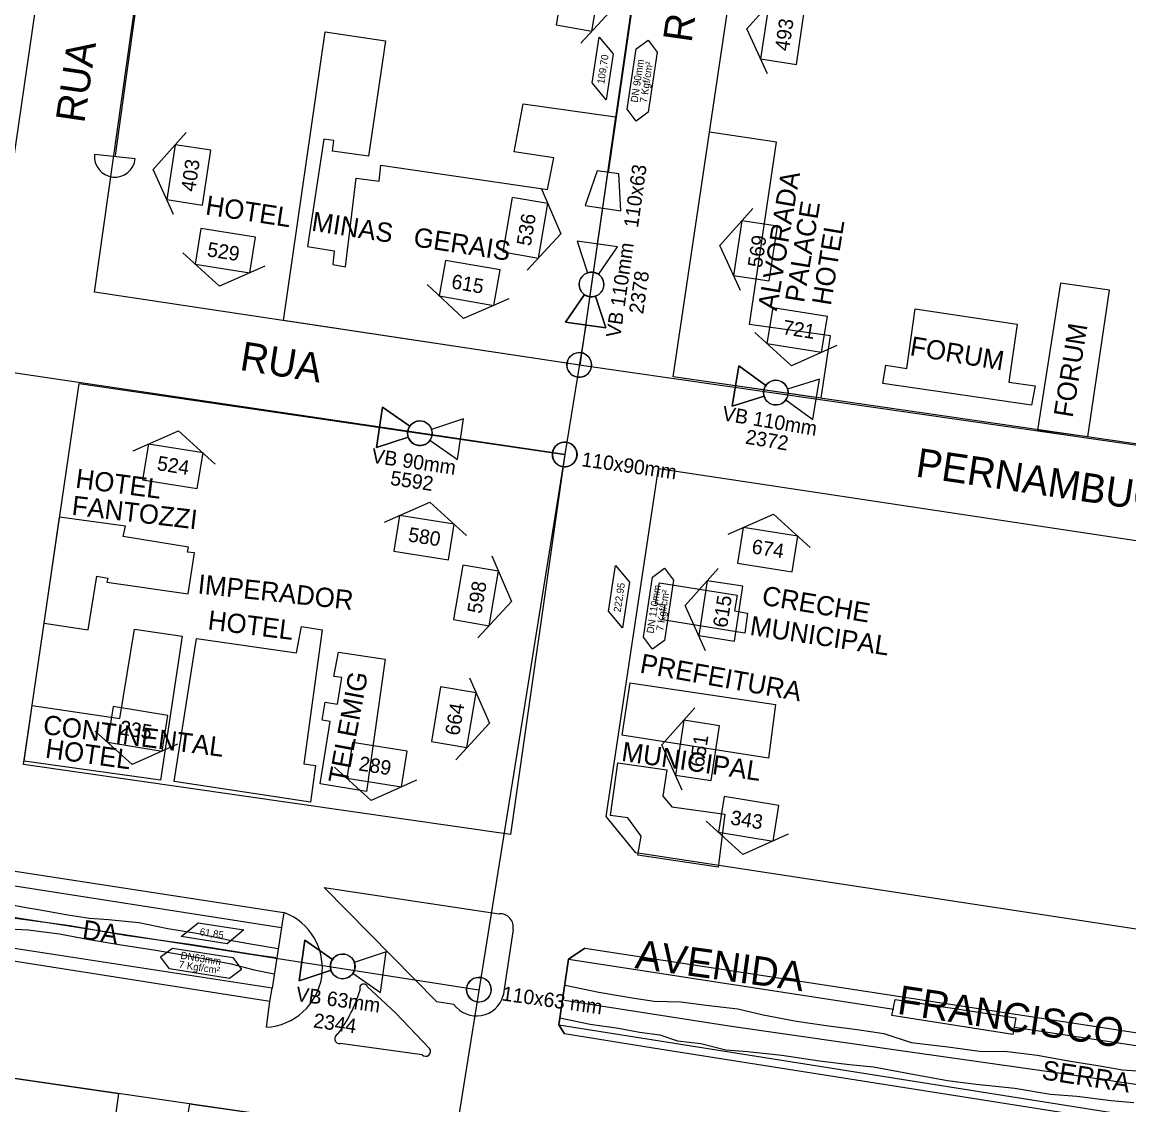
# Model space of a CAD drawing. Extents: x 325709 to 364434, y 7573432 to 7597073.
# Drawn here: x 337959.6 to 338189.4, y 7590115.3 to 7590340.1 of the extents above; entities that cross this region are included whole.
import ezdxf

# ---------------------------------------------------------------- set-up
doc = ezdxf.new("R2010")
doc.units = 0
for name, color, linetype in [('EDIFEXISTENT', 7, 'Continuous'), ('EDIFIDENTIF', 7, 'Continuous'), ('EDIFOBRAEXIS', 7, 'Continuous'), ('FORMATO', 7, 'Continuous'), ('LOGRADOURO', 7, 'Continuous'), ('LOGRADOURO_TEXTO', 7, 'Continuous'), ('NUM_REF', 7, 'Continuous'), ('SIMBOLO', 7, 'Continuous'), ('TEXTO', 7, 'Continuous'), ('TUBO_PEAD_GN_110', 7, 'Continuous'), ('TUBO_PEAD_GN_63', 7, 'Continuous'), ('TUBO_PEAD_GN_90', 7, 'Continuous'), ('VALVULA_PEAD_110', 7, 'Continuous'), ('VALVULA_PEAD_63', 7, 'Continuous'), ('VALVULA_PEAD_90', 7, 'Continuous'), ('VES - BLOQUEIIO', 7, 'Continuous')]:
    doc.layers.add(name, color=color, linetype=linetype)

# ---------------------------------------------------------------- blocks, each defined once
blk = doc.blocks.new('VALVULA_PEAD_DN_110')
at = {"layer": 'VALVULA_PEAD_110'}
for points in [[(-1.14, 0.57), (-4.25, 2.13), (-4.25, -2.13), (-1.14, -0.57)], [(-1.14, -0.57), (-4.25, -2.13), (-4.25, 2.13), (-1.14, 0.57)], [(1.14, -0.57), (4.25, -2.13), (4.25, 2.13), (1.14, 0.57)], [(1.14, -0.57), (4.25, -2.13), (4.25, 2.13), (1.14, 0.57)]]:
    blk.add_lwpolyline(points, dxfattribs=at)
blk.add_circle((0, 0), 1.28, dxfattribs=at)
for start, end in [(90, 270), (270, 90), (153.4349, 180), (0, 26.5651), (333.4349, 0), (180, 206.5651)]:
    blk.add_arc((0, 0), 1.28, start, end, dxfattribs=at)
blk = doc.blocks.new('VALVULA_PEAD_90')
at = {"layer": 'VALVULA_PEAD_90'}
for points in [[(-1.14, 0.57), (-4.25, 2.13), (-4.25, -2.13), (-1.14, -0.57)], [(-1.14, -0.57), (-4.25, -2.13), (-4.25, 2.13), (-1.14, 0.57)], [(1.14, -0.57), (4.25, -2.13), (4.25, 2.13), (1.14, 0.57)], [(1.14, -0.57), (4.25, -2.13), (4.25, 2.13), (1.14, 0.57)]]:
    blk.add_lwpolyline(points, dxfattribs=at)
blk.add_circle((0, 0), 1.28, dxfattribs=at)
for start, end in [(90, 270), (270, 90), (153.4349, 180), (0, 26.5651), (333.4349, 0), (180, 206.5651)]:
    blk.add_arc((0, 0), 1.28, start, end, dxfattribs=at)
blk = doc.blocks.new('VALVULA_PEAD_DN_63')
at = {"layer": 'VALVULA_PEAD_63'}
for points in [[(-1.14, 0.57), (-4.25, 2.13), (-4.25, -2.13), (-1.14, -0.57)], [(-1.14, -0.57), (-4.25, -2.13), (-4.25, 2.13), (-1.14, 0.57)], [(1.14, -0.57), (4.25, -2.13), (4.25, 2.13), (1.14, 0.57)], [(1.14, -0.57), (4.25, -2.13), (4.25, 2.13), (1.14, 0.57)]]:
    blk.add_lwpolyline(points, dxfattribs=at)
blk.add_circle((0, 0), 1.28, dxfattribs=at)
for start, end in [(90, 270), (270, 90), (153.4349, 206.5651), (0, 26.5651), (333.4349, 0)]:
    blk.add_arc((0, 0), 1.28, start, end, dxfattribs=at)
blk = doc.blocks.new('INTERLIGACAO')
at = {"layer": 'SIMBOLO'}
blk.add_circle((0, 0), 1.28, dxfattribs=at)
for start, end in [(0, 180), (180, 0)]:
    blk.add_arc((0, 0), 1.28, start, end, dxfattribs=at)
blk = doc.blocks.new('NUM_REF')
at = {"layer": 'NUM_REF'}
blk.add_lwpolyline([(-4.3125, 0.9375), (0, 3.75), (4.3125, 0.9375)], dxfattribs=at)
blk.add_lwpolyline([(2.875, -1.875), (2.875, 1.875), (-2.875, 1.875), (-2.875, -1.875)], close=True, dxfattribs=at)

msp = doc.modelspace()

# ---------------------------------------------------------------- linework, layer by layer
at = {"layer": 'EDIFEXISTENT'}
for p, q in [((338013.89, 7590278.15), (338022.51, 7590338.11)), ((338022.51, 7590338.11), (338035.03, 7590336.24)), ((338035.03, 7590336.24), (338031.5, 7590312.27)), ((338061.81, 7590313.17), (338063.64, 7590323.12)), ((338063.64, 7590323.12), (338082.84, 7590320.46)), ((338082.84, 7590320.46), (338075.44, 7590268.92)), ((338022.24, 7590315.78), (338018.89, 7590293.51)), ((338024.34, 7590315.52), (338022.24, 7590315.78)), ((338024.08, 7590313.31), (338024.34, 7590315.52)), ((338094.82, 7590266.47), (338102.37, 7590317.27)), ((338116.29, 7590315.21), (338102.37, 7590317.27)), ((338031.5, 7590312.27), (338024.08, 7590313.31)), ((338069.99, 7590311.92), (338061.81, 7590313.17)), ((338110.66, 7590277.31), (338116.29, 7590315.21)), ((338068.67, 7590305.35), (338069.99, 7590311.92)), ((338033.72, 7590307.1), (338034.11, 7590310.43)), ((338034.11, 7590310.43), (338068.67, 7590305.35)), ((338026.73, 7590289.32), (338028.94, 7590307.68)), ((338028.94, 7590307.68), (338033.72, 7590307.1)), ((338018.89, 7590293.51), (338024.4, 7590292.6)), ((338024.4, 7590292.6), (338024.11, 7590289.81)), ((338024.11, 7590289.81), (338026.73, 7590289.32)), ((338175.24, 7590285.89), (338170.49, 7590255.4)), ((338185.44, 7590284.47), (338175.24, 7590285.89)), ((338180.94, 7590254.03), (338185.44, 7590284.47)), ((338143.32, 7590268.21), (338145.08, 7590280.57)), ((338145.08, 7590280.57), (338166.26, 7590277.39)), ((338075.44, 7590268.92), (338013.89, 7590278.15)), ((338127.48, 7590274.96), (338110.66, 7590277.31)), ((338166.26, 7590277.39), (338164.53, 7590265.39)), ((338125.53, 7590262.02), (338127.48, 7590274.96)), ((338138.36, 7590265.11), (338138.96, 7590268.86)), ((338138.96, 7590268.86), (338143.32, 7590268.21)), ((338125.53, 7590262.02), (338094.82, 7590266.47)), ((338169.21, 7590260.56), (338138.36, 7590265.11)), ((338164.53, 7590265.39), (338169.98, 7590264.59)), ((338169.98, 7590264.59), (338169.21, 7590260.56)), ((338180.94, 7590254.03), (338170.49, 7590255.4)), ((337964.16, 7590215.31), (337967.37, 7590237.32)), ((337981.04, 7590235.46), (337967.37, 7590237.32)), ((337980.61, 7590233.36), (337981.04, 7590235.46)), ((337994.15, 7590231.14), (337980.61, 7590233.36)), ((337993.92, 7590230.1), (337994.15, 7590231.14)), ((337995.39, 7590229.97), (337993.92, 7590230.1)), ((337994.1, 7590221.39), (337995.39, 7590229.97)), ((337973.32, 7590213.96), (337975.15, 7590225.07)), ((337975.15, 7590225.07), (337977.41, 7590224.69)), ((337977.41, 7590224.69), (337977.18, 7590223.88)), ((337977.18, 7590223.88), (337994.1, 7590221.39)), ((338091.11, 7590219.38), (338091.99, 7590223.74)), ((338091.99, 7590223.74), (338108.12, 7590221.16)), ((338108.12, 7590221.16), (338107.55, 7590217.89)), ((338093.14, 7590219.04), (338091.11, 7590219.38)), ((338092.6, 7590216.02), (338093.14, 7590219.04)), ((338107.55, 7590217.89), (338110.22, 7590217.42)), ((338110.22, 7590217.42), (338109.67, 7590213.26)), ((337964.16, 7590215.31), (337973.32, 7590213.96)), ((337979.9, 7590195.55), (337982.92, 7590214.12)), ((337982.92, 7590214.12), (337992.82, 7590212.62)), ((338016.59, 7590209.15), (338017.59, 7590214.63)), ((338017.59, 7590214.63), (338021.93, 7590213.96)), ((338109.67, 7590213.26), (338092.6, 7590216.02)), ((337992.82, 7590212.62), (337988.37, 7590182.71)), ((337991.21, 7590182.47), (337995.81, 7590212.18)), ((337995.81, 7590212.18), (338016.59, 7590209.15)), ((338021.93, 7590213.96), (338018.1, 7590186.13)), ((338024.33, 7590204.28), (338025.28, 7590209.28)), ((338025.28, 7590209.28), (338035.02, 7590207.86)), ((338035.02, 7590207.86), (338031.09, 7590180.36)), ((338025.98, 7590204.08), (338024.33, 7590204.28)), ((338025.1, 7590198.49), (338025.98, 7590204.08)), ((338085.81, 7590202.92), (338084.17, 7590192.06)), ((338085.81, 7590202.92), (338116.07, 7590198.43)), ((337960.01, 7590186.71), (337961.69, 7590198.21)), ((337961.69, 7590198.21), (337979.9, 7590195.55)), ((338021.89, 7590195.23), (338022.54, 7590198.93)), ((338022.54, 7590198.93), (338025.1, 7590198.49)), ((338116.07, 7590198.43), (338114.57, 7590187.32)), ((338021.5, 7590181.98), (338023.54, 7590194.95)), ((338023.54, 7590194.95), (338021.89, 7590195.23)), ((338114.57, 7590187.32), (338084.17, 7590192.06)), ((337988.37, 7590182.71), (337960.01, 7590186.71)), ((338018.1, 7590186.13), (338020.56, 7590185.82)), ((338020.56, 7590185.82), (338019.5, 7590178.15)), ((338081.78, 7590175.41), (338083.28, 7590186.34)), ((338083.28, 7590186.34), (338093.45, 7590184.89)), ((338093.45, 7590184.89), (338092.63, 7590179.41)), ((338019.5, 7590178.15), (337991.21, 7590182.47)), ((338031.09, 7590180.36), (338021.5, 7590181.98)), ((338092.63, 7590179.41), (338094.5, 7590177.2)), ((338085.36, 7590174.92), (338081.78, 7590175.41)), ((338094.5, 7590177.2), (338105.56, 7590175.7)), ((338105.56, 7590175.7), (338104.16, 7590164.71)), ((338088.14, 7590171.15), (338085.36, 7590174.92)), ((338087.47, 7590167.2), (338088.14, 7590171.15)), ((338104.16, 7590164.71), (338087.47, 7590167.2)), ((338076.48, 7590147.88), (338073.07, 7590145.55)), ((338073.07, 7590145.55), (338071.05, 7590131.98)), ((338140.21, 7590133.9), (338140.93, 7590137.2)), ((338140.93, 7590137.2), (338165.94, 7590133.4)), ((338165.32, 7590129.97), (338140.21, 7590133.9)), ((338071.05, 7590131.98), (338072.24, 7590130.05)), ((338165.94, 7590133.4), (338165.32, 7590129.97))]:
    msp.add_line(p, q, dxfattribs=at)
at = {"layer": 'EDIFOBRAEXIS'}
for p, q in [((338022.36, 7590160.46), (338058.66, 7590155.01)), ((338013.94, 7590155.28), (338013.48, 7590152.16)), ((338061.54, 7590151.73), (338059.5, 7590138)), ((338031.36, 7590139.83), (338037.11, 7590134.46)), ((338037.11, 7590134.46), (338044.22, 7590127.03)), ((338071.05, 7590131.98), (338242.15, 7590104.82)), ((338243.99, 7590119.59), (338165.68, 7590131.37)), ((338042.67, 7590125.74), (338025.64, 7590128.05)), ((337948.07, 7590122.3), (337979.62, 7590117.69)), ((337979.62, 7590117.69), (337963.2, 7590001.91)), ((337994.39, 7590115.53), (337975.13, 7590001.91)), ((337994.39, 7590115.53), (338020.02, 7590111.86))]:
    msp.add_line(p, q, dxfattribs=at)
for points in [[(338011.03, 7590136.79), (337856.09, 7590161.12), (337821.9, 7590166.77), (337820.89, 7590169.03), (337822.75, 7590181.71), (337826.16, 7590184.12), (338013.94, 7590155.28)], [(338010.33, 7590131.46), (338011.03, 7590136.79), (338011.54, 7590139.58), (337917.89, 7590153.97), (337920.38, 7590166.68), (338013.48, 7590152.16), (338011.54, 7590139.58)], [(337919.38, 7590162.62), (337924.25, 7590161.69), (337929.81, 7590160.66), (337933.79, 7590159.51), (337936.07, 7590159.56), (337940.49, 7590159.04), (337945.13, 7590158.49), (337949.06, 7590157.82), (337953.96, 7590157.4), (337957.15, 7590156.93), (337960.45, 7590156.29), (337963.34, 7590155.85), (337969.13, 7590154.77), (337973.59, 7590154.1), (337977.52, 7590153.81), (337983.87, 7590153.18), (337989.88, 7590151.92), (337995.81, 7590150.99), (338002.71, 7590149.5), (338007.43, 7590148.73), (338012.78, 7590147.83)], [(337919.17, 7590159.7), (337925.54, 7590158.8), (337931.35, 7590158.2), (337937.26, 7590157.19), (337943.9, 7590156.21), (337951.24, 7590155.15), (337957.65, 7590154.17), (337969.5, 7590152.54), (337980.99, 7590150.55), (337994.94, 7590148.61), (338008.36, 7590146.49), (338012.32, 7590145.95)], [(338049.27, 7590136.18), (338045.69, 7590136.7), (338022.36, 7590160.46)], [(337918.73, 7590156.99), (337924.39, 7590155.93), (337927.92, 7590155.39), (337931.95, 7590155.02), (337935.96, 7590155.01), (337940.8, 7590154.72), (337947.2, 7590153.51), (337955.54, 7590151.97), (337960.87, 7590151.65), (337967.39, 7590150.82), (337973.55, 7590149.68), (337979.77, 7590148.65), (337987.38, 7590147.46), (337996.53, 7590145.89), (338003.03, 7590144.6), (338007.77, 7590143.4), (338011.95, 7590142.55)], [(338241.79, 7590122.51), (338243.99, 7590119.59), (338242.15, 7590104.82), (338239.96, 7590103.58), (338090.63, 7590127.11), (338072.24, 7590130.05), (338071.05, 7590131.98), (338073.07, 7590145.55), (338076.48, 7590147.88), (338241.79, 7590122.51)], [(338073.07, 7590145.55), (338140.6, 7590135.19), (338140.6, 7590135.19)], [(338072.4, 7590140.2), (338079.35, 7590138.74), (338086.68, 7590137.47), (338090.84, 7590136.88), (338096.37, 7590136.74), (338101.62, 7590136.01), (338108.22, 7590135.28), (338113.46, 7590134), (338120.41, 7590132.69), (338127.06, 7590131.75), (338133.02, 7590131), (338138.53, 7590130.15), (338144.23, 7590128.26), (338151.82, 7590127.35), (338158.39, 7590126.47), (338164.2, 7590126.4), (338170.39, 7590125.62), (338177.29, 7590124.39), (338182.97, 7590123.53), (338188.12, 7590122.58), (338194.03, 7590122.18)], [(338072.26, 7590137.08), (338106.43, 7590131.76), (338143.52, 7590126.38), (338175.76, 7590121.83), (338202.06, 7590117.97), (338228.44, 7590114.15), (338242.95, 7590111.52)], [(338071.29, 7590133.43), (338077.58, 7590132.09), (338083.46, 7590131.29), (338087.82, 7590130.42), (338092.04, 7590129.87), (338095.71, 7590128.62), (338100.53, 7590128.07), (338105.71, 7590126.79), (338110.25, 7590126.42), (338117.38, 7590125.67), (338125.16, 7590124.48), (338131.4, 7590123.75), (338136.4, 7590123.2), (338144.57, 7590121.68), (338151.8, 7590120.42), (338157.73, 7590119.64), (338165.75, 7590118.78), (338173.16, 7590117.57), (338178.59, 7590117.17), (338185.74, 7590116.24), (338190.49, 7590115.8)]]:
    msp.add_lwpolyline(points, dxfattribs=at)
for centre, radius, start, end in [((338009.64, 7590143.75), 12.31, 273.1851, 69.5428), ((338058.84, 7590152.26), 2.76, 348.876, 93.7474), ((338002.38, 7590147.28), 28.57, 322.9228, 343.635), ((338030.55, 7590139.58), 0.845, 17.1616, 204.8489), ((338053.94, 7590139.6), 5.79, 216.2085, 344.014), ((338025.58, 7590129.09), 1.05, 113.4598, 273.2745), ((338043.4, 7590126.44), 1.01, 223.661, 35.8227)]:
    msp.add_arc(centre, radius, start, end, dxfattribs=at)
at = {"layer": 'LOGRADOURO'}
for p, q in [((337974.62, 7590284.05), (337988.69, 7590383.52)), ((338089.86, 7590369.28), (338075.44, 7590268.92)), ((338094.82, 7590266.47), (338109.59, 7590365.91)), ((338075.44, 7590268.92), (337974.62, 7590284.05)), ((337959.87, 7590186), (337971.43, 7590265.12)), ((337971.43, 7590265.12), (338072.3, 7590250.35)), ((338259.48, 7590242.64), (338094.82, 7590266.47)), ((338072.3, 7590250.35), (338061.02, 7590171.45)), ((338080.88, 7590175.22), (338091.78, 7590247.44)), ((338091.78, 7590247.44), (338256.09, 7590222.72)), ((338061.02, 7590171.45), (337959.87, 7590186))]:
    msp.add_line(p, q, dxfattribs=at)
for points in [[(337968.65, 7590386.63), (337954.68, 7590290.81), (337951.74, 7590288.38)], [(338244.63, 7590148.85), (338237.73, 7590144.66), (338087.02, 7590167.63), (338080.88, 7590175.22)], [(337766.07, 7590167.89), (337763.97, 7590149.05), (338048.19, 7590107.79)]]:
    msp.add_lwpolyline(points, dxfattribs=at)
at = {"layer": 'SIMBOLO'}
for points in [[(338082.33, 7590333.51), (338080.9, 7590324.01), (338078.01, 7590327.48), (338079.44, 7590336.98)], [(338085.27, 7590322.05), (338087.14, 7590334.53), (338089.63, 7590336.37), (338089.63, 7590336.37), (338091.47, 7590333.88), (338089.59, 7590321.4), (338087.1, 7590319.56), (338087.1, 7590319.56)], [(338083.93, 7590300.96), (338083.5, 7590308.59), (338079.04, 7590309.22), (338076.5, 7590302.01)], [(338085.72, 7590223.87), (338084.29, 7590214.37), (338081.4, 7590217.84), (338082.83, 7590227.34)], [(338088.66, 7590212.41), (338090.54, 7590224.89), (338093.03, 7590226.73), (338093.03, 7590226.73), (338094.86, 7590224.24), (338092.99, 7590211.76), (338090.5, 7590209.92), (338090.5, 7590209.92)], [(338002.15, 7590148.79), (337992.66, 7590150.28), (337996.15, 7590153.15), (338005.64, 7590151.66)], [(337990.86, 7590147.88), (338003.33, 7590145.92), (338005.15, 7590143.42), (338005.15, 7590143.42), (338002.65, 7590141.6), (337990.18, 7590143.56), (337988.36, 7590146.06), (337988.36, 7590146.06)]]:
    msp.add_lwpolyline(points, close=True, dxfattribs=at)
at = {"layer": 'TUBO_PEAD_GN_110'}
for p, q in [((338080.12, 7590301.5), (338079.05, 7590294.07)), ((338076.63, 7590277.23), (338072.3, 7590250.35)), ((338075.29, 7590268.94), (338627.3, 7590189.54)), ((338072.3, 7590250.35), (338008.3, 7589851.93))]:
    msp.add_line(p, q, dxfattribs=at)
at = {"layer": 'TUBO_PEAD_GN_63'}
for p, q in [((337988.85, 7590383.49), (337978.92, 7590312.41)), ((337983.1, 7590311.74), (337974.64, 7590312.62)), ((337955.14, 7590154.72), (338054.45, 7590139.25))]:
    msp.add_line(p, q, dxfattribs=at)
msp.add_arc((337978.87, 7590312.18), 4.25, 174.0771, 354.0771, dxfattribs=at)
at = {"layer": 'TUBO_PEAD_GN_90'}
for p, q in [((338109.63, 7590504.81), (338081.27, 7590308.91)), ((338072.3, 7590250.35), (337763.31, 7590296.02))]:
    msp.add_line(p, q, dxfattribs=at)

# ---------------------------------------------------------------- block references
at = {"layer": 'FORMATO'}
for p, xscale, yscale, rotation in [((338075.2, 7590344.56), 1.9999999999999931, 1.999999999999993, -99.71589097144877), ((338117.53, 7590337.59), 1.9999999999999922, 1.999999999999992, 81.3795703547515), ((337994.21, 7590308.39), 1.9999999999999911, 1.999999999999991, 81.3795703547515), ((338064.1, 7590297.43), 1.999999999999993, 1.9999999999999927, -99.71589097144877), ((338111.91, 7590292.62), 1.999999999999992, 1.9999999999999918, 81.3795703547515), ((338001.81, 7590292.68), 1.9999999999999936, 1.999999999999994, 170.91654670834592), ((338052.53, 7590285.97), 1.9999999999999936, 1.9999999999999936, 170.05859714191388), ((338120.55, 7590276.18), 1.9999999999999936, 1.999999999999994, 170.91654670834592), ((337990.91, 7590247.89), 1.9999999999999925, 1.9999999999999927, -9.222222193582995), ((338043.07, 7590233.08), 1.999999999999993, 1.9999999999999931, -9.222222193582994), ((338114.41, 7590230.59), 1.9999999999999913, 1.9999999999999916, -9.222222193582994), ((338053.86, 7590221.11), 1.999999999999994, 1.9999999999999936, -99.61682703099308), ((338104.68, 7590217.87), 1.9999999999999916, 1.9999999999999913, 81.3795703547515), ((338049.25, 7590195.8), 1.999999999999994, 1.9999999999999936, -99.61682703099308), ((337983.62, 7590193.4), 1.9999999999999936, 1.999999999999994, 170.91654670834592), ((338099.83, 7590188.93), 1.999999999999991, 1.9999999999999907, 81.3795703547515), ((338033.3, 7590185.94), 1.9999999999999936, 1.999999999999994, 170.91654670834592), ((338110.47, 7590174.72), 1.9999999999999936, 1.999999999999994, 170.91654670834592)]:
    msp.add_blockref('NUM_REF', p, dxfattribs=dict(at, xscale=xscale, yscale=yscale, rotation=rotation))
at = {"layer": 'SIMBOLO', "xscale": 2, "yscale": 2, "rotation": -8.011999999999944}
for p in [(338075.29, 7590268.94), (338072.27, 7590250.35), (338054.45, 7590139.25)]:
    msp.add_blockref('INTERLIGACAO', p, dxfattribs=at)
at = {"layer": 'VALVULA_PEAD_110', "xscale": 2, "yscale": 2}
for p, rotation in [((338077.84, 7590285.64), 81.8235055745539), ((338116.13, 7590263.19), -9.45133243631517)]:
    msp.add_blockref('VALVULA_PEAD_DN_110', p, dxfattribs=dict(at, rotation=rotation))
at = {"layer": 'VALVULA_PEAD_90', "xscale": 1.9999999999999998, "yscale": 1.9999999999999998, "rotation": -8.333392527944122}
msp.add_blockref('VALVULA_PEAD_90', (338042.21, 7590254.76), dxfattribs=at)
at = {"layer": 'VES - BLOQUEIIO', "xscale": 1.9999999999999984, "yscale": 1.9999999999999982, "rotation": -8.011711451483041}
msp.add_blockref('VALVULA_PEAD_DN_63', (338026.17, 7590144.09), dxfattribs=at)

# ---------------------------------------------------------------- texts
for s, rotation, p in [('493', 81.3796, (338118.84, 7590333.98)), ('403', 81.3796, (337995.52, 7590304.78)), ('536', 80.2841, (338065.2, 7590293.49)), ('569', 81.3796, (338113.21, 7590289.01)), ('529', 350.9165, (337997.88, 7590291.53)), ('VB 110mm', 81.8235, (338083.81, 7590274.47)), ('615', 350.0586, (338048.59, 7590284.87)), ('2378', 81.8235, (338088.56, 7590279.39)), ('721', 350.9165, (338117.39, 7590275.36)), ('VB 110mm', 350.5487, (338104.83, 7590257.47)), ('2372', 350.5487, (338109.65, 7590252.62)), ('VB 90mm', 351.6666, (338032.02, 7590248.67)), ('524', 350.7778, (337987.46, 7590247.14)), ('110x90mm', 351.988, (338075.65, 7590247.93)), ('5592', 351.6666, (338035.93, 7590244.05)), ('580', 350.7778, (338039.62, 7590232.33)), ('674', 350.7778, (338110.96, 7590229.85)), ('598', 80.3832, (338054.97, 7590217.18)), ('615', 81.3796, (338105.99, 7590214.26)), ('664', 80.3832, (338050.36, 7590191.86)), ('235', 350.9165, (337979.7, 7590192.25)), ('651', 81.3796, (338101.13, 7590185.32)), ('289', 350.9165, (338029.37, 7590184.79)), ('343', 350.9165, (338106.55, 7590173.57)), ('VB 63mm', 351.9883, (338016.31, 7590136.92)), ('110x63 mm', 351.988, (338059.11, 7590137.03)), ('2344', 351.9883, (338019.95, 7590131.42))]:
    msp.add_text(s, height=3, rotation=rotation).set_placement(p)
at = {"layer": 'EDIFIDENTIF'}
for s, rotation, p in [('ALVORADA', 80.33, (338116.29, 7590280.04)), ('HOTEL   MINAS   GERAIS', 351.3115, (337997.51, 7590300.2)), ('PALACE', 80.8491, (338121.97, 7590281.73)), ('HOTEL', 80.7898, (338127.53, 7590281.13)), ('FORUM', 80.8156, (338177.74, 7590257.87)), ('FORUM', 350.6252, (338143.8, 7590270.97)), ('HOTEL', 352.4788, (337970.54, 7590243.48)), ('FANTOZZI', 353.3521, (337969.78, 7590237.84)), ('IMPERADOR', 353.9198, (337995.95, 7590221.51)), ('CRECHE', 350.4108, (338113.04, 7590219.2)), ('HOTEL', 352.9083, (337998.01, 7590214.04)), ('MUNICIPAL', 351.4943, (338110.56, 7590212.91)), ('PREFEITURA', 349.8014, (338087.72, 7590205.1)), ('TELEMIG', 79.3615, (338027.12, 7590181.79)), ('CONTINENTAL', 352.7264, (337963.8, 7590192.35)), ('HOTEL', 352.0945, (337964.25, 7590187.43)), ('MUNICIPAL', 351.6841, (338083.91, 7590186.78)), ('DA', 351.457, (337971.92, 7590149.82)), ('SERRA', 351.2428, (338171.16, 7590120.68))]:
    msp.add_text(s, height=4, rotation=rotation, dxfattribs=at).set_placement(p)
at = {"layer": 'LOGRADOURO_TEXTO'}
for s, rotation, p in [('RUA', 81.8615, (338098.61, 7590335.69)), ('RUA', 81.6341, (337972.5, 7590318.99)), ('RUA', 350.9398, (338004.62, 7590267.93)), ('PERNAMBUCO', 351.5753, (338144.98, 7590245.79)), ('AVENIDA', 352.1458, (338086.7, 7590143.73)), ('FRANCISCO', 351.3329, (338141.15, 7590134.26))]:
    msp.add_text(s, height=6, rotation=rotation, dxfattribs=at).set_placement(p)
at = {"layer": 'TEXTO'}
for s, height, rotation, p in [('109,70', 1.5, 81.4445, (338080.48, 7590327.18)), ('DN 90mm', 1.5, 81.4445, (338087.42, 7590323.34)), ('7 Kgf/cm²', 1.5, 81.4445, (338089.33, 7590323.29)), ('110x63', 3, 81.9158, (338087.48, 7590297.3)), ('222,95', 1.5, 81.4445, (338083.88, 7590217.53)), ('DN 110mm', 1.5, 81.4445, (338090.73, 7590213.12)), ('7 Kgf/cm²', 1.5, 81.4445, (338092.73, 7590213.65)), ('61,85', 1.5, 351.0538, (337996.4, 7590150.59)), ('7 Kgf/cm²', 1.5, 351.0538, (337992.07, 7590143.81)), ('DN63mm', 1.5, 351.0538, (337992.42, 7590145.67))]:
    msp.add_text(s, height=height, rotation=rotation, dxfattribs=at).set_placement(p)

doc.saveas('drawing.dxf')
